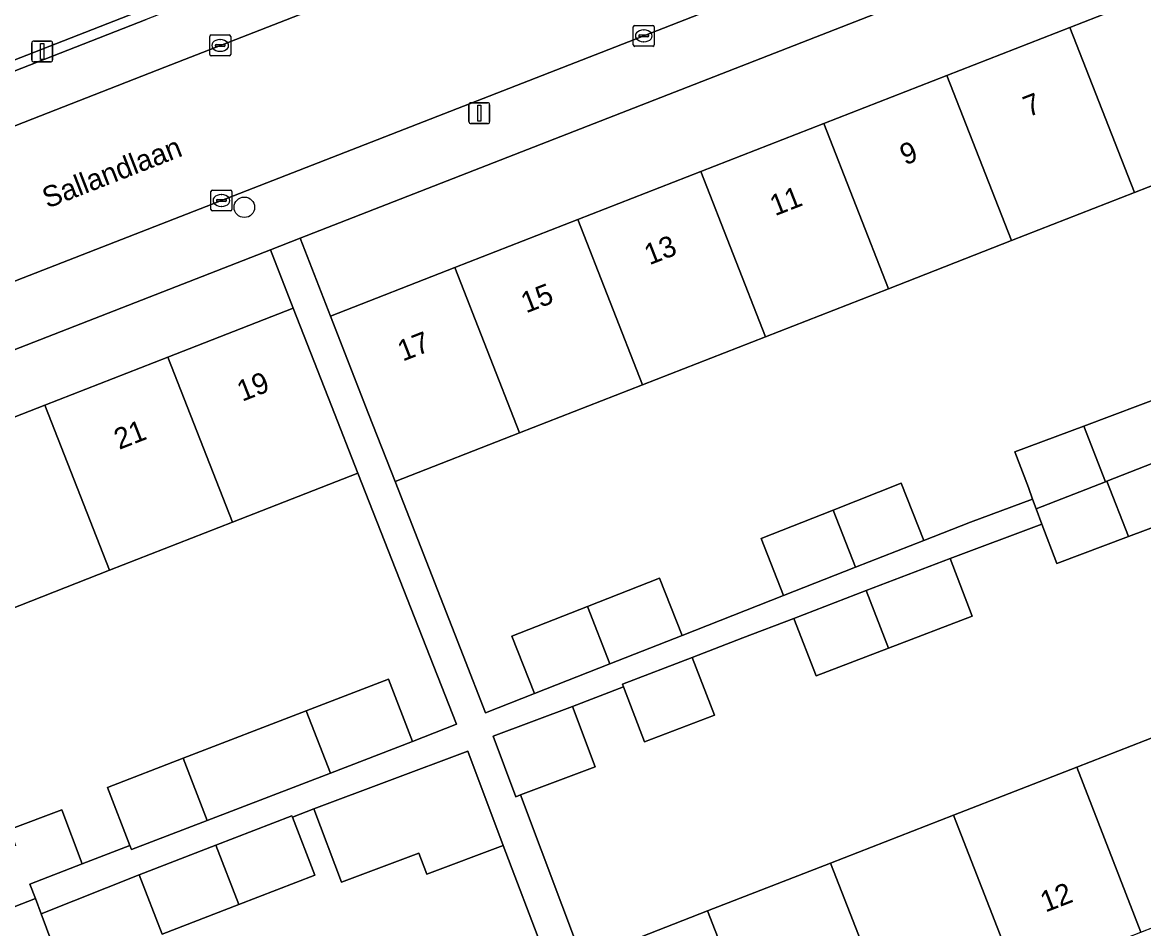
# Model space of a CAD drawing. Extents: x 159680 to 160786, y 387323 to 388340.
# Drawn here: x 160126.9 to 160180.4, y 387659.5 to 387702.8 of the extents above; entities that cross this region are included whole.
import ezdxf

# ---------------------------------------------------------------- set-up
doc = ezdxf.new("R2010")
doc.units = 0
for name, color, linetype in [('IMGEO_Boom', 7, 'Continuous'), ('IMGEO_Erf', 7, 'Continuous'), ('IMGEO_Groenvoorziening', 7, 'Continuous'), ('IMGEO_Kolk', 7, 'Continuous'), ('IMGEO_Lichtmast', 7, 'Continuous'), ('IMGEO_Openbare_ruimte_label', 7, 'Continuous'), ('IMGEO_Pand', 7, 'Continuous'), ('IMGEO_Pand_nummerreeks', 7, 'Continuous'), ('IMGEO_Parkeervlak_open', 7, 'Continuous'), ('IMGEO_Rijbaan_lokaal_open', 7, 'Continuous'), ('IMGEO_Voetpad_open', 7, 'Continuous')]:
    doc.layers.add(name, color=color, linetype=linetype)

msp = doc.modelspace()

# ---------------------------------------------------------------- linework, layer by layer
at = {"layer": 'IMGEO_Boom'}
msp.add_circle((160137.452, 387693.936), 0.489, dxfattribs=at)
at = {"layer": 'IMGEO_Erf'}
for points in [[(160170.974, 387700.232), (160176.842, 387702.524), (160182.71, 387704.816), (160188.578, 387707.108), (160194.521, 387709.43), (160193.266, 387713.204), (160193.051, 387713.133), (160140.108, 387692.465), (160141.561, 387688.742), (160147.5, 387691.062), (160153.368, 387693.354), (160159.236, 387695.647), (160165.105, 387697.939)], [(160116.199, 387679.901), (160122.067, 387682.196), (160127.934, 387684.49), (160133.801, 387686.785), (160139.782, 387689.124), (160138.693, 387691.913), (160079.902, 387668.962), (160080.885, 387666.09), (160086.863, 387668.428), (160092.73, 387670.723), (160098.597, 387673.017), (160104.465, 387675.312), (160110.333, 387677.607)]]:
    msp.add_lwpolyline(points, close=True, dxfattribs=at)
for points in [[(160185.791, 387696.929), (160179.923, 387694.636), (160174.055, 387692.344), (160168.186, 387690.052), (160162.318, 387687.759), (160156.45, 387685.467), (160150.581, 387683.175), (160144.642, 387680.855), (160147.892, 387672.545), (160148.966, 387669.814), (160151.293, 387670.729), (160150.219, 387673.46), (160153.822, 387674.877), (160157.265, 387676.238), (160158.335, 387673.499), (160160.755, 387674.45), (160163.175, 387675.402), (160162.109, 387678.13), (160165.549, 387679.489), (160168.8, 387680.767), (160169.874, 387678.036), (160172.107, 387678.914), (160175.065, 387680.013), (160174.861, 387680.558), (160174.223, 387682.263), (160177.509, 387683.493), (160181.572, 387685.015)], [(160126.244, 387664.246), (160128.749, 387665.183), (160129.717, 387662.597), (160131.989, 387663.47), (160130.919, 387666.251), (160134.525, 387667.638), (160140.405, 387669.899), (160144.335, 387671.411), (160145.477, 387668.442), (160147.574, 387669.267), (160142.863, 387681.246), (160136.882, 387678.907), (160131.015, 387676.612), (160125.148, 387674.318)], [(160183.564, 387679.695), (160179.638, 387678.225), (160176.215, 387676.943), (160175.512, 387678.821), (160171.128, 387677.179), (160172.184, 387674.429), (160168.191, 387672.896), (160164.734, 387671.582), (160163.67, 387674.315), (160161.242, 387673.383), (160158.814, 387672.451), (160159.888, 387669.694), (160156.549, 387668.425), (160155.54, 387671.052), (160153.109, 387670.118), (160154.196, 387667.228), (160150.632, 387665.888), (160153.588, 387658.027), (160159.557, 387660.352), (160165.427, 387662.639), (160171.297, 387664.925), (160177.167, 387667.212), (160183.038, 387669.499)], [(160122.265, 387646.921), (160128.133, 387649.209), (160134.003, 387651.498), (160139.873, 387653.787), (160145.743, 387656.076), (160151.731, 387658.411), (160149.805, 387663.479), (160146.153, 387662.104), (160145.772, 387663.116), (160142.086, 387661.728), (160140.771, 387665.221), (160139.744, 387664.824), (160140.81, 387662.066), (160137.19, 387660.668), (160133.523, 387659.251), (160132.429, 387662.085), (160127.751, 387660.222), (160128.525, 387658.158), (160125.141, 387656.891)]]:
    msp.add_lwpolyline(points, dxfattribs=at)
at = {"layer": 'IMGEO_Groenvoorziening'}
msp.add_lwpolyline([(160105, 387692.567), (160132.975, 387703.497)], dxfattribs=at)
at = {"layer": 'IMGEO_Kolk'}
for p, q in [((160156.009, 387701.692), (160156.009, 387702.544)), ((160156.084, 387702.618), (160156.936, 387702.618)), ((160156.497, 387702.398), (160156.522, 387702.398)), ((160157.01, 387702.544), (160157.01, 387701.692)), ((160135.799, 387701.233), (160135.799, 387702.085)), ((160135.874, 387702.159), (160136.726, 387702.159)), ((160136.287, 387701.939), (160136.312, 387701.939)), ((160136.8, 387702.085), (160136.8, 387701.233)), ((160156.268, 387702.112), (160156.268, 387702.124)), ((160156.706, 387702.075), (160156.308, 387702.075)), ((160156.311, 387702.161), (160156.709, 387702.161)), ((160156.52, 387701.838), (160156.495, 387701.838)), ((160156.752, 387702.124), (160156.752, 387702.112)), ((160136.058, 387701.653), (160136.058, 387701.665)), ((160136.496, 387701.616), (160136.098, 387701.616)), ((160136.101, 387701.702), (160136.499, 387701.702)), ((160136.31, 387701.379), (160136.285, 387701.379)), ((160136.542, 387701.665), (160136.542, 387701.653)), ((160156.936, 387701.618), (160156.084, 387701.618)), ((160136.726, 387701.159), (160135.874, 387701.159)), ((160135.857, 387693.834), (160135.857, 387694.686)), ((160135.932, 387694.76), (160136.784, 387694.76)), ((160136.116, 387694.254), (160136.116, 387694.266)), ((160136.159, 387694.303), (160136.557, 387694.303)), ((160136.345, 387694.54), (160136.37, 387694.54)), ((160136.6, 387694.266), (160136.6, 387694.254)), ((160136.858, 387694.686), (160136.858, 387693.834)), ((160136.784, 387693.76), (160135.932, 387693.76)), ((160136.554, 387694.217), (160136.156, 387694.217)), ((160136.368, 387693.98), (160136.343, 387693.98))]:
    msp.add_line(p, q, dxfattribs=at)
for points in [[(160156.009, 387701.692), (160156.009, 387702.544)], [(160156.084, 387702.618), (160156.936, 387702.618)], [(160157.01, 387702.544), (160157.01, 387701.692)], [(160135.799, 387701.233), (160135.799, 387702.085)], [(160135.874, 387702.159), (160136.726, 387702.159)], [(160136.8, 387702.085), (160136.8, 387701.233)], [(160156.936, 387701.618), (160156.084, 387701.618)], [(160136.726, 387701.159), (160135.874, 387701.159)], [(160135.857, 387693.834), (160135.857, 387694.686)], [(160135.932, 387694.76), (160136.784, 387694.76)], [(160136.858, 387694.686), (160136.858, 387693.834)], [(160136.784, 387693.76), (160135.932, 387693.76)]]:
    msp.add_lwpolyline(points, dxfattribs=at)
for centre, radius, start, end in [((160156.086, 387702.542), 0.0765, 91.552, 178.448), ((160156.086, 387702.542), 0.0765, 91.552, 178.448), ((160156.934, 387702.542), 0.0765, 1.552, 88.448), ((160156.934, 387702.542), 0.0765, 1.552, 88.448), ((160135.876, 387702.083), 0.0765, 91.552, 178.448), ((160135.876, 387702.083), 0.0765, 91.552, 178.448), ((160136.724, 387702.083), 0.0765, 1.552, 88.448), ((160136.724, 387702.083), 0.0765, 1.552, 88.448), ((160156.308, 387702.121), 0.0403, 85.8775, 175.7526), ((160156.305, 387702.111), 0.0366, 178.938, 274.7102), ((160156.709, 387702.118), 0.043, 264.8664, 352.4533), ((160156.713, 387702.123), 0.0386, 1.7309, 96.639), ((160135.876, 387701.235), 0.0765, 181.552, 268.448), ((160135.876, 387701.235), 0.0765, 181.552, 268.448), ((160136.098, 387701.662), 0.0403, 85.8775, 175.7526), ((160136.095, 387701.652), 0.0366, 178.938, 274.7102), ((160136.499, 387701.659), 0.043, 264.8664, 352.4533), ((160136.503, 387701.664), 0.0386, 1.7309, 96.639), ((160136.724, 387701.235), 0.0765, 271.552, 358.448), ((160136.724, 387701.235), 0.0765, 271.552, 358.448), ((160156.086, 387701.694), 0.0765, 181.552, 268.448), ((160156.086, 387701.694), 0.0765, 181.552, 268.448), ((160156.934, 387701.694), 0.0765, 271.552, 358.448), ((160156.934, 387701.694), 0.0765, 271.552, 358.448), ((160135.934, 387694.684), 0.0765, 91.552, 178.448), ((160135.934, 387694.684), 0.0765, 91.552, 178.448), ((160136.156, 387694.263), 0.0403, 85.8775, 175.7526), ((160136.153, 387694.253), 0.0366, 178.938, 274.7102), ((160136.557, 387694.26), 0.043, 264.8664, 352.4533), ((160136.561, 387694.265), 0.0386, 1.7309, 96.639), ((160136.782, 387694.684), 0.0765, 1.552, 88.448), ((160136.782, 387694.684), 0.0765, 1.552, 88.448), ((160135.934, 387693.836), 0.0765, 181.552, 268.448), ((160135.934, 387693.836), 0.0765, 181.552, 268.448), ((160136.782, 387693.836), 0.0765, 271.552, 358.448), ((160136.782, 387693.836), 0.0765, 271.552, 358.448)]:
    msp.add_arc(centre, radius, start, end, dxfattribs=at)
for centre, major_axis, ratio, start_param, end_param in [((160156.496, 387702.118), (-0.387, 0.002), 0.722429, 4.712389, 7.853982), ((160156.521, 387702.118), (-0.39, 0.002), 0.717154, 1.570796, 4.712389), ((160136.286, 387701.659), (-0.387, 0.002), 0.722429, 4.712389, 7.853982), ((160136.311, 387701.659), (-0.39, 0.002), 0.717154, 1.570796, 4.712389), ((160136.344, 387694.26), (-0.387, 0.002), 0.722429, 4.712389, 7.853982), ((160136.369, 387694.26), (-0.39, 0.002), 0.717154, 1.570796, 4.712389)]:
    msp.add_ellipse(centre, major_axis=major_axis, ratio=ratio, start_param=start_param, end_param=end_param, dxfattribs=at)
at = {"layer": 'IMGEO_Lichtmast'}
for p, q in [((160127.308, 387700.971), (160127.308, 387701.771)), ((160127.308, 387701.771), (160127.308, 387700.971)), ((160127.408, 387701.871), (160128.198, 387701.871)), ((160128.198, 387701.871), (160127.408, 387701.871)), ((160128.298, 387701.771), (160128.298, 387700.971)), ((160128.298, 387700.971), (160128.298, 387701.771)), ((160128.198, 387700.871), (160127.408, 387700.871)), ((160127.408, 387700.871), (160128.198, 387700.871)), ((160148.166, 387698.029), (160148.166, 387698.829)), ((160148.166, 387698.829), (160148.166, 387698.029)), ((160148.266, 387698.929), (160149.056, 387698.929)), ((160149.056, 387698.929), (160148.266, 387698.929)), ((160149.156, 387698.829), (160149.156, 387698.029)), ((160149.156, 387698.029), (160149.156, 387698.829)), ((160149.056, 387697.929), (160148.266, 387697.929)), ((160148.266, 387697.929), (160149.056, 387697.929))]:
    msp.add_line(p, q, dxfattribs=at)
for points in [[(160127.728, 387701.746), (160127.878, 387701.746), (160127.878, 387700.996), (160127.728, 387700.996), (160127.728, 387701.746)], [(160148.586, 387698.804), (160148.736, 387698.804), (160148.736, 387698.054), (160148.586, 387698.054), (160148.586, 387698.804)]]:
    msp.add_lwpolyline(points, dxfattribs=at)
for centre, start, end in [((160127.408, 387701.771), 90, 180), ((160127.408, 387701.771), 90, 180), ((160128.198, 387701.771), 0, 90), ((160128.198, 387701.771), 360, 90), ((160127.408, 387700.971), 180, 270), ((160127.408, 387700.971), 180, 270), ((160128.198, 387700.971), 270, 0), ((160128.198, 387700.971), 270, 0), ((160148.266, 387698.829), 90, 180), ((160148.266, 387698.829), 90, 180), ((160149.056, 387698.829), 0, 90), ((160149.056, 387698.829), 360, 90), ((160148.266, 387698.029), 180, 270), ((160148.266, 387698.029), 180, 270), ((160149.056, 387698.029), 270, 0), ((160149.056, 387698.029), 270, 0)]:
    msp.add_arc(centre, 0.1, start, end, dxfattribs=at)
at = {"layer": 'IMGEO_Pand'}
for points in [[(160179.923, 387694.636), (160185.791, 387696.929), (160182.71, 387704.816), (160176.842, 387702.524)], [(160176.842, 387702.524), (160170.974, 387700.232), (160174.055, 387692.344), (160179.923, 387694.636)], [(160170.974, 387700.232), (160165.105, 387697.939), (160168.186, 387690.052), (160174.055, 387692.344)], [(160162.318, 387687.759), (160168.186, 387690.052), (160165.105, 387697.939), (160159.236, 387695.647)], [(160156.45, 387685.467), (160162.318, 387687.759), (160159.236, 387695.647), (160153.368, 387693.354)], [(160153.368, 387693.354), (160147.5, 387691.062), (160150.581, 387683.175), (160156.45, 387685.467)], [(160147.5, 387691.062), (160141.561, 387688.742), (160143.38, 387684.085), (160144.642, 387680.855), (160150.581, 387683.175)], [(160136.882, 387678.907), (160142.863, 387681.246), (160141.603, 387684.468), (160139.782, 387689.124), (160133.801, 387686.785)], [(160133.801, 387686.785), (160127.934, 387684.49), (160131.015, 387676.612), (160136.882, 387678.907)], [(160182.211, 387683.308), (160181.572, 387685.015), (160177.509, 387683.493), (160178.545, 387680.841), (160178.609, 387680.865), (160182.55, 387682.401)], [(160125.148, 387674.318), (160131.015, 387676.612), (160127.934, 387684.49), (160122.067, 387682.196)], [(160177.509, 387683.493), (160174.223, 387682.263), (160174.861, 387680.558), (160175.065, 387680.013), (160175.238, 387679.552), (160178.545, 387680.841)], [(160182.781, 387681.784), (160182.55, 387682.401), (160178.609, 387680.865), (160179.638, 387678.225), (160183.564, 387679.695)], [(160165.549, 387679.489), (160166.617, 387676.755), (160169.874, 387678.036), (160168.8, 387680.767)], [(160178.609, 387680.865), (160178.545, 387680.841), (160175.238, 387679.552), (160175.512, 387678.821), (160176.215, 387676.943), (160179.638, 387678.225)], [(160165.549, 387679.489), (160162.109, 387678.13), (160163.175, 387675.402), (160166.617, 387676.755)], [(160167.122, 387675.641), (160168.191, 387672.896), (160172.184, 387674.429), (160171.128, 387677.179)], [(160153.822, 387674.877), (160154.89, 387672.144), (160158.335, 387673.499), (160157.265, 387676.238)], [(160167.122, 387675.641), (160163.67, 387674.315), (160164.734, 387671.582), (160168.191, 387672.896)], [(160153.822, 387674.877), (160150.219, 387673.46), (160151.293, 387670.729), (160154.89, 387672.144)], [(160158.814, 387672.451), (160155.493, 387671.175), (160155.54, 387671.052), (160156.549, 387668.425), (160159.888, 387669.694)], [(160145.477, 387668.442), (160144.335, 387671.411), (160140.405, 387669.899), (160141.564, 387666.936)], [(160141.564, 387666.936), (160140.405, 387669.899), (160134.525, 387667.638), (160135.683, 387664.675)], [(160153.109, 387670.118), (160149.325, 387668.695), (160150.412, 387665.805), (160150.632, 387665.888), (160154.196, 387667.228)], [(160180.233, 387659.342), (160186.104, 387661.629), (160183.038, 387669.499), (160177.167, 387667.212)], [(160134.525, 387667.638), (160130.919, 387666.251), (160131.989, 387663.47), (160132.061, 387663.282), (160135.683, 387664.675)], [(160148.108, 387667.986), (160144.372, 387666.578), (160140.771, 387665.221), (160142.086, 387661.728), (160145.772, 387663.116), (160146.153, 387662.104), (160149.805, 387663.479)], [(160174.363, 387657.056), (160180.233, 387659.342), (160177.167, 387667.212), (160171.297, 387664.925)], [(160127.221, 387661.637), (160129.717, 387662.597), (160128.749, 387665.183), (160126.244, 387664.246), (160126.532, 387663.477), (160123.124, 387662.201), (160124.127, 387659.637), (160127.481, 387660.943)], [(160139.744, 387664.824), (160139.715, 387664.899), (160136.087, 387663.498), (160137.19, 387660.668), (160140.81, 387662.066)], [(160168.493, 387654.769), (160174.363, 387657.056), (160171.297, 387664.925), (160165.427, 387662.639)], [(160132.429, 387662.085), (160133.523, 387659.251), (160137.19, 387660.668), (160136.087, 387663.498)], [(160165.427, 387662.639), (160159.557, 387660.352), (160162.623, 387652.482), (160168.493, 387654.769)], [(160127.751, 387660.222), (160127.481, 387660.943), (160124.127, 387659.637), (160124.078, 387659.617), (160125.141, 387656.891), (160128.525, 387658.158)], [(160159.557, 387660.352), (160153.588, 387658.027), (160154.839, 387654.816), (160156.654, 387650.157), (160162.623, 387652.482)]]:
    msp.add_lwpolyline(points, close=True, dxfattribs=at)
at = {"layer": 'IMGEO_Parkeervlak_open'}
for points in [[(160185.066, 387723.299), (160132.762, 387702.9), (160088.425, 387685.547), (160058.019, 387673.764), (160057.664, 387673.563)], [(160133.651, 387700.624), (160182.985, 387719.864)], [(160055.434, 387670.196), (160089.312, 387683.27), (160133.651, 387700.624)]]:
    msp.add_lwpolyline(points, dxfattribs=at)
at = {"layer": 'IMGEO_Rijbaan_lokaal_open'}
for points in [[(160182.985, 387719.864), (160133.651, 387700.624), (160089.312, 387683.27), (160055.434, 387670.196), (160053.969, 387669.574)], [(160155.133, 387701.581), (160190, 387715.208)], [(160057.185, 387663.329), (160085.401, 387674.408), (160119.003, 387687.495), (160155.133, 387701.581)]]:
    msp.add_lwpolyline(points, dxfattribs=at)
at = {"layer": 'IMGEO_Voetpad_open'}
for points in [[(160056.822, 387659.952), (160078.175, 387668.288), (160079.902, 387668.962), (160138.693, 387691.913), (160140.108, 387692.465), (160193.051, 387713.133), (160193.266, 387713.204), (160194.754, 387713.699), (160200.266, 387715.532), (160213.396, 387719.139)], [(160190, 387715.208), (160155.133, 387701.581), (160119.003, 387687.495), (160085.401, 387674.408), (160057.185, 387663.329)], [(160132.975, 387703.497), (160105, 387692.567), (160102.074, 387691.504)], [(160057.664, 387673.563), (160058.019, 387673.764), (160088.425, 387685.547), (160132.762, 387702.9)], [(160153.588, 387658.027), (160150.632, 387665.888), (160150.412, 387665.805), (160149.325, 387668.695), (160153.109, 387670.118), (160155.54, 387671.052), (160155.493, 387671.175), (160158.814, 387672.451), (160161.242, 387673.383), (160163.67, 387674.315), (160167.122, 387675.641), (160171.128, 387677.179), (160175.512, 387678.821), (160175.238, 387679.552), (160175.065, 387680.013), (160172.107, 387678.914), (160169.874, 387678.036), (160166.617, 387676.755), (160163.175, 387675.402), (160160.755, 387674.45), (160158.335, 387673.499), (160154.89, 387672.144), (160151.293, 387670.729), (160148.966, 387669.814), (160147.892, 387672.545), (160144.642, 387680.855), (160143.38, 387684.085), (160141.561, 387688.742), (160140.108, 387692.465), (160138.693, 387691.913), (160139.782, 387689.124), (160141.603, 387684.468), (160142.863, 387681.246), (160147.574, 387669.267), (160145.477, 387668.442), (160141.564, 387666.936), (160135.683, 387664.675), (160132.061, 387663.282), (160131.989, 387663.47), (160129.717, 387662.597), (160127.221, 387661.637), (160127.481, 387660.943), (160127.751, 387660.222), (160132.429, 387662.085), (160136.087, 387663.498), (160139.715, 387664.899), (160139.744, 387664.824), (160140.771, 387665.221), (160144.372, 387666.578), (160148.108, 387667.986), (160149.805, 387663.479), (160151.731, 387658.411)]]:
    msp.add_lwpolyline(points, dxfattribs=at)

# ---------------------------------------------------------------- texts
at = {"layer": 'IMGEO_Openbare_ruimte_label'}
msp.add_text('Sallandlaan', height=1, rotation=21.2802, dxfattribs=at).set_placement((160128.053, 387693.872))
at = {"layer": 'IMGEO_Pand_nummerreeks'}
for s, rotation, p in [('7', 21.3373, (160174.862, 387698.229)), ('9', 21.3373, (160168.977, 387695.931)), ('11', 21.3373, (160162.772, 387693.506)), ('13', 21.3373, (160156.78, 387691.166)), ('15', 21.3373, (160150.896, 387688.868)), ('17', 21.3373, (160145.011, 387686.569)), ('19', 21.3599, (160137.347, 387684.65)), ('21', 21.3599, (160131.478, 387682.355)), ('12', 21.2834, (160175.675, 387660.271))]:
    msp.add_text(s, height=1, rotation=rotation, dxfattribs=at).set_placement(p)

doc.saveas('drawing.dxf')
